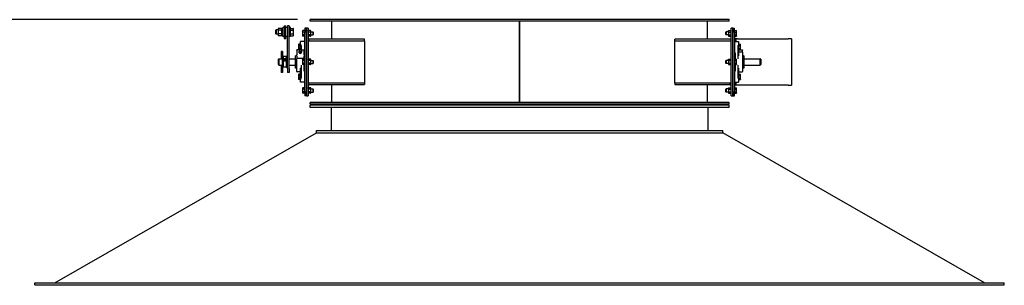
# Model space of a CAD drawing. Header units: inches. Extents: x 18 to 846, y -67 to 561.
# Tile 295 of 656: x 81 to 198, y 347 to 379. Entities that reach past the tile are written whole.
import ezdxf

# ---------------------------------------------------------------- set-up
doc = ezdxf.new("R2010")
doc.units = ezdxf.units.IN
doc.header["$LTSCALE"] = 24
doc.header["$MEASUREMENT"] = 0
doc.layers.add('Dimension (ANSI)', color=7, linetype='Continuous', lineweight=25)
doc.layers.add('Visible (ANSI)', color=7, linetype='Continuous', lineweight=30)
doc.styles.add('Note Text (ANSI)', font='tahoma.ttf')
doc.dimstyles.new('SB Fraction-16 (ANSI)', dxfattribs={"dimscale": 24, "dimtxt": 0.125, "dimasz": 0.098425, "dimexe": 0.125, "dimexo": 0.0625, "dimgap": 0.031496, "dimtad": 0, "dimtih": 1, "dimtoh": 1, "dimdec": 4, "dimrnd": 1e-08, "dimzin": 0, "dimdsep": 46, "dimlunit": 5, "dimtxsty": 'Note Text (ANSI)', "dimcen": 0.09, "dimdle": 0.393701, "dimclrd": 256, "dimclre": 256, "dimclrt": 256, "dimadec": 0, "dimazin": 3, "dimtfac": 0.96, "dimtofl": 0, "dimtmove": 0, "dimatfit": 3, "dimfxl": 1, "dimfrac": 2, "dimtolj": 1, "dimtzin": 12, "dimlwd": -1, "dimlwe": -1, "dimarcsym": 0})

# ---------------------------------------------------------------- blocks, each defined once
blk = doc.blocks.new('*D15')
at = {"layer": 'Defpoints', "color": 0, "transparency": 16777216}
for p in [(115.82, 378.67), (40.59, 88.96), (79.69, 88.96)]:
    blk.add_point(p, dxfattribs=at)
at = {"layer": 'Dimension (ANSI)', "transparency": 16777216}
for p, q in [((114.32, 378.67), (37.59, 378.67)), ((40.59, 376.31), (40.59, 240.46)), ((40.59, 91.32), (40.59, 235.16)), ((78.19, 88.96), (37.59, 88.96))]:
    blk.add_line(p, q, dxfattribs=at)
for points in [[(40.19, 376.31), (40.98, 376.31), (40.59, 378.67)], [(40.19, 91.32), (40.98, 91.32), (40.59, 88.96)]]:
    blk.add_solid(points, dxfattribs=at)
at = {"layer": 'Dimension (ANSI)', "transparency": 16777216, "insert": (31.45, 239.71), "char_height": 3, "attachment_point": 1, "style": 'Note Text (ANSI)'}
blk.add_mtext('\\A1;289 11/16', dxfattribs=at)

msp = doc.modelspace()

# ---------------------------------------------------------------- linework, layer by layer
at = {"layer": 'Visible (ANSI)'}
for p, q in [((165.31912, 378.66786), (115.81912, 378.66786)), ((115.81912, 378.48036), (115.81912, 378.66786)), ((165.31912, 378.48036), (115.81912, 378.48036)), ((118.38162, 376.35536), (118.38162, 378.48036)), ((140.56862, 368.85536), (140.56862, 378.48036)), ((140.56962, 378.48036), (140.56962, 368.85536)), ((162.75662, 376.35536), (162.75662, 378.48036)), ((165.31912, 378.48036), (165.31912, 378.66786)), ((111.74612, 377.40621), (111.79189, 377.4534)), ((111.74612, 377.00059), (111.74612, 377.40621)), ((111.74612, 377.00059), (111.79189, 376.9534)), ((111.79189, 377.4534), (111.79189, 376.9534)), ((112.02712, 377.4534), (111.79189, 377.4534)), ((112.02712, 377.5784), (112.06021, 377.63571)), ((112.02712, 377.5784), (112.02712, 377.52869)), ((112.02712, 377.52869), (112.02712, 377.20446)), ((112.02712, 377.20446), (112.02712, 376.87917)), ((112.43163, 377.63641), (112.06062, 377.63641)), ((112.43163, 377.42097), (112.06062, 377.42097)), ((112.43163, 376.98796), (112.06062, 376.98796)), ((112.46512, 377.5784), (112.43204, 377.63571)), ((112.46512, 376.7689), (112.46512, 377.6379)), ((112.59012, 377.6379), (112.46512, 377.6379)), ((112.59012, 376.6719), (112.59012, 377.7349)), ((112.76712, 377.7349), (112.59012, 377.7349)), ((112.76712, 377.9534), (112.76712, 376.4534)), ((112.76712, 377.9534), (112.95462, 377.9534)), ((112.95462, 376.4534), (112.95462, 377.9534)), ((113.13162, 377.7349), (112.95462, 377.7349)), ((113.13162, 377.9534), (113.13162, 376.72876)), ((113.31912, 377.9534), (113.13162, 377.9534)), ((113.31912, 377.9534), (113.31912, 376.72876)), ((113.49612, 377.7349), (113.31912, 377.7349)), ((113.49612, 376.6719), (113.49612, 377.7349)), ((113.49612, 377.63641), (113.82663, 377.63641)), ((113.49612, 377.42097), (113.82663, 377.42097)), ((113.49612, 376.98796), (113.82663, 376.98796)), ((113.86012, 377.5784), (113.82704, 377.63571)), ((113.86012, 377.52869), (113.86012, 377.5784)), ((113.86012, 377.20446), (113.86012, 377.52869)), ((113.86012, 376.87917), (113.86012, 377.20446)), ((114.92612, 377.32386), (114.95122, 377.36734)), ((114.92612, 377.32386), (114.92612, 377.28622)), ((114.92612, 377.28622), (114.92612, 377.04286)), ((114.92612, 377.04286), (114.92612, 376.79951)), ((115.19412, 377.36734), (114.95122, 377.36734)), ((115.19412, 377.2051), (114.95122, 377.2051)), ((115.38162, 377.66786), (115.19412, 377.66786)), ((115.19412, 377.66786), (115.19412, 377.16786)), ((115.19412, 370.16786), (115.19412, 377.16786)), ((115.38162, 377.66786), (115.38162, 377.16786)), ((115.38162, 377.16786), (115.38162, 377.66786)), ((115.56912, 377.66786), (115.38162, 377.66786)), ((115.38162, 370.16786), (115.38162, 377.16786)), ((115.38162, 377.16786), (115.38162, 370.16786)), ((115.56912, 377.66786), (115.56912, 377.16786)), ((115.56912, 377.32436), (115.59426, 377.36791)), ((115.56912, 377.16786), (115.56912, 370.16786)), ((115.87298, 377.36791), (115.59426, 377.36791)), ((115.87298, 377.20539), (115.59426, 377.20539)), ((115.89812, 377.32436), (115.87298, 377.36791)), ((115.89812, 377.28665), (115.89812, 377.32436)), ((115.89812, 377.04286), (115.89812, 377.28665)), ((115.89812, 377.23036), (116.15696, 377.23036)), ((115.89812, 376.79908), (115.89812, 377.04286)), ((116.15696, 376.85536), (116.15696, 377.23036)), ((116.19413, 377.19202), (116.15696, 377.23036)), ((116.19413, 377.19202), (116.19413, 376.89371)), ((164.94412, 377.19202), (164.98129, 377.23036)), ((164.94412, 376.89371), (164.94412, 377.19202)), ((164.98129, 377.23036), (164.98129, 376.85536)), ((165.24012, 377.23036), (164.98129, 377.23036)), ((165.24012, 377.32436), (165.26526, 377.36791)), ((165.24012, 377.32436), (165.24012, 377.28665)), ((165.24012, 377.28665), (165.24012, 377.04286)), ((165.24012, 377.04286), (165.24012, 376.79908)), ((165.26526, 377.36791), (165.54398, 377.36791)), ((165.26526, 377.20539), (165.54398, 377.20539)), ((165.56912, 377.32436), (165.54398, 377.36791)), ((165.56912, 377.16786), (165.56912, 377.66786)), ((165.75662, 377.66786), (165.56912, 377.66786)), ((165.56912, 370.16786), (165.56912, 377.16786)), ((165.75662, 377.16786), (165.75662, 377.66786)), ((165.75662, 377.66786), (165.94412, 377.66786)), ((165.75662, 377.66786), (165.75662, 377.16786)), ((165.75662, 377.16786), (165.75662, 370.16786)), ((165.75662, 370.16786), (165.75662, 377.16786)), ((165.94412, 377.16786), (165.94412, 377.66786)), ((165.94412, 377.36734), (166.18702, 377.36734)), ((165.94412, 377.2051), (166.18702, 377.2051)), ((165.94412, 377.16786), (165.94412, 370.16786)), ((166.21212, 377.32386), (166.18702, 377.36734)), ((166.21213, 377.32386), (166.19717, 377.34976)), ((166.21212, 377.28622), (166.21212, 377.32386)), ((166.21212, 377.04286), (166.21212, 377.28622)), ((166.21212, 376.79951), (166.21212, 377.04286)), ((166.21213, 377.26935), (166.21213, 377.32386)), ((166.21213, 377.01207), (166.21213, 377.26935)), ((166.21213, 376.78558), (166.21213, 377.01207)), ((112.02712, 376.9534), (111.79189, 376.9534)), ((112.02712, 376.87917), (112.02712, 376.8284)), ((112.02712, 376.8284), (112.06021, 376.77109)), ((112.43163, 376.77039), (112.06062, 376.77039)), ((112.46512, 376.8284), (112.43204, 376.77109)), ((112.59012, 376.7689), (112.46512, 376.7689)), ((112.76712, 376.6719), (112.59012, 376.6719)), ((112.76712, 376.4534), (112.95462, 376.4534)), ((113.13162, 376.6719), (112.95462, 376.6719)), ((113.13162, 372.8768), (113.13162, 376.72876)), ((113.31912, 372.8768), (113.31912, 376.72876)), ((113.49612, 376.6719), (113.31912, 376.6719)), ((113.49612, 376.77039), (113.82663, 376.77039)), ((113.86012, 376.8284), (113.82704, 376.77109)), ((113.86012, 376.8284), (113.86012, 376.87917)), ((114.69412, 375.63191), (114.69412, 376.07411)), ((115.19412, 376.07411), (114.69412, 376.07411)), ((114.92612, 376.79951), (114.92612, 376.76186)), ((114.92612, 376.76186), (114.95122, 376.71839)), ((115.19412, 376.88063), (114.95122, 376.88063)), ((115.19412, 376.71839), (114.95122, 376.71839)), ((115.56912, 376.76136), (115.59426, 376.71782)), ((115.75662, 376.16786), (115.56912, 376.16786)), ((115.87298, 376.88034), (115.59426, 376.88034)), ((115.87298, 376.71782), (115.59426, 376.71782)), ((122.23786, 376.35536), (115.75662, 376.35536)), ((115.75662, 376.16786), (122.23786, 376.16786)), ((115.89812, 376.76136), (115.87298, 376.71782)), ((115.89812, 376.85536), (116.15696, 376.85536)), ((115.89812, 376.76136), (115.89812, 376.79908)), ((116.19413, 376.89371), (116.15696, 376.85536)), ((122.23786, 376.16786), (122.23786, 376.35536)), ((122.23786, 376.16786), (122.23786, 371.16786)), ((165.38162, 376.35536), (158.90038, 376.35536)), ((158.90038, 376.16786), (158.90038, 376.35536)), ((158.90038, 376.16786), (165.38162, 376.16786)), ((158.90038, 371.16786), (158.90038, 376.16786)), ((164.94412, 376.89371), (164.98129, 376.85536)), ((165.24012, 376.85536), (164.98129, 376.85536)), ((165.24012, 376.79908), (165.24012, 376.76136)), ((165.24012, 376.76136), (165.26526, 376.71782)), ((165.26526, 376.88034), (165.54398, 376.88034)), ((165.26526, 376.71782), (165.54398, 376.71782)), ((165.38162, 376.16786), (165.56912, 376.16786)), ((165.56912, 376.76136), (165.54398, 376.71782)), ((165.94412, 376.88063), (166.18702, 376.88063)), ((165.94412, 376.71839), (166.18702, 376.71839)), ((166.13162, 376.41786), (165.94412, 376.41786)), ((165.94412, 376.07411), (166.44412, 376.07411)), ((166.13162, 376.41786), (166.13162, 376.07411)), ((166.31912, 376.41786), (166.13162, 376.41786)), ((166.21212, 376.76186), (166.18702, 376.71839)), ((166.21213, 376.76186), (166.19717, 376.73597)), ((166.21212, 376.76186), (166.21212, 376.79951)), ((166.21213, 376.76186), (166.21213, 376.78558)), ((166.31912, 376.41786), (172.31912, 376.41786)), ((166.44412, 376.07411), (166.44412, 375.63191)), ((172.69412, 376.41786), (172.31912, 376.41786)), ((172.69412, 376.41786), (172.69412, 370.91786)), ((112.38162, 374.91786), (112.38162, 374.04286)), ((112.56912, 374.91786), (112.38162, 374.91786)), ((112.56912, 374.91786), (112.56912, 374.27779)), ((114.22537, 375.07256), (114.22537, 375.10185)), ((114.59129, 375.10185), (114.22537, 375.10185)), ((114.22537, 375.07256), (114.22537, 374.50687)), ((114.45974, 375.71474), (114.48486, 375.75825)), ((114.45974, 375.71474), (114.45974, 375.67706)), ((114.45974, 375.67706), (114.45974, 375.43349)), ((114.45974, 375.43349), (114.45974, 375.18992)), ((114.45974, 375.18992), (114.45974, 375.15224)), ((114.45974, 375.15224), (114.48486, 375.10873)), ((114.66912, 375.75825), (114.48486, 375.75825)), ((114.66912, 375.59587), (114.48486, 375.59587)), ((114.66912, 375.27111), (114.48486, 375.27111)), ((114.60105, 375.10873), (114.48486, 375.10873)), ((114.52195, 374.74216), (114.52195, 374.80828)), ((114.58337, 375.09436), (114.55398, 375.06206)), ((114.65975, 374.68591), (114.65975, 374.75202)), ((114.66912, 375.75825), (114.66912, 375.59587)), ((114.66912, 375.68661), (114.69412, 375.68661)), ((114.66912, 375.59587), (114.66912, 375.27111)), ((114.66912, 375.27111), (114.66912, 375.12381)), ((114.66912, 375.18036), (114.69412, 375.18036)), ((114.69412, 375.63191), (114.69412, 375.59782)), ((114.69412, 375.11931), (114.69412, 375.59782)), ((114.69412, 375.59782), (114.74412, 375.59782)), ((114.74412, 375.10185), (114.72821, 375.10185)), ((114.73613, 375.09436), (114.76551, 375.06206)), ((114.74412, 375.59782), (114.74412, 375.10089)), ((114.74412, 375.10089), (115.19412, 375.10089)), ((114.79754, 374.74216), (114.79754, 374.80828)), ((115.09412, 375.10073), (115.09412, 375.07256)), ((115.09412, 375.10073), (115.19412, 375.10073)), ((115.09412, 374.50687), (115.09412, 375.07256)), ((165.94412, 374.75364), (166.04412, 374.75364)), ((166.04412, 374.75364), (166.04412, 374.03567)), ((166.39412, 374.03567), (166.39412, 375.59782)), ((166.39412, 375.59782), (166.44412, 375.59782)), ((166.46913, 375.68661), (166.44412, 375.68661)), ((166.44412, 375.59782), (166.44412, 375.63191)), ((166.44412, 375.59782), (166.44412, 374.38765)), ((166.46913, 375.18036), (166.44412, 375.18036)), ((166.44412, 375.10185), (166.91287, 375.10185)), ((166.44412, 374.85536), (166.86287, 374.85536)), ((166.46913, 375.59587), (166.46913, 375.75825)), ((166.46913, 375.75825), (166.65338, 375.75825)), ((166.46913, 375.27111), (166.46913, 375.59587)), ((166.46913, 375.59587), (166.65338, 375.59587)), ((166.46913, 375.27111), (166.65338, 375.27111)), ((166.46913, 375.10873), (166.46913, 375.27111)), ((166.46913, 375.10873), (166.65338, 375.10873)), ((166.6785, 375.71474), (166.65338, 375.75825)), ((166.6785, 375.15224), (166.65338, 375.10873)), ((166.6785, 375.67706), (166.6785, 375.71474)), ((166.6785, 375.43349), (166.6785, 375.67706)), ((166.6785, 375.18992), (166.6785, 375.43349)), ((166.6785, 375.15224), (166.6785, 375.18992)), ((166.91287, 375.10185), (166.91287, 375.07256)), ((166.91287, 374.80536), (166.91287, 375.07256)), ((166.91287, 374.80536), (166.91287, 372.53036)), ((112.06912, 373.98036), (112.13162, 374.04286)), ((112.06912, 373.35536), (112.06912, 373.98036)), ((112.13162, 374.04286), (112.13162, 373.29286)), ((112.13162, 374.04286), (112.56912, 374.04286)), ((112.56912, 374.27779), (112.62537, 374.29286)), ((112.56912, 373.05794), (112.56912, 374.27779)), ((112.62537, 374.29286), (112.62537, 373.04286)), ((113.00983, 374.29286), (112.62537, 374.29286)), ((112.79625, 373.95169), (112.85037, 373.98022)), ((112.79625, 373.89465), (112.79625, 373.95169)), ((112.85037, 373.9483), (112.79625, 373.91978)), ((112.85037, 373.86612), (112.79625, 373.89465)), ((112.85037, 373.98022), (112.85037, 373.9483)), ((112.85037, 373.98022), (112.9045, 373.95169)), ((112.9045, 373.91978), (112.85037, 373.9483)), ((112.9045, 373.89465), (112.85037, 373.86612)), ((112.9045, 373.95169), (112.9045, 373.89465)), ((113.00983, 374.29286), (113.13162, 374.38973)), ((113.00983, 373.92317), (113.00983, 374.29286)), ((113.00983, 373.04286), (113.00983, 373.92317)), ((113.31912, 374.04286), (114.06912, 374.04286)), ((114.06912, 372.93361), (114.06912, 374.40211)), ((114.22537, 374.36545), (114.22537, 374.50687)), ((114.22537, 374.36545), (114.22537, 374.03677)), ((114.22537, 372.53036), (114.22537, 374.03677)), ((114.74412, 374.07594), (114.27537, 374.07594)), ((115.09412, 374.07655), (114.74412, 374.07655)), ((114.74412, 374.07655), (114.74412, 374.03567)), ((114.92612, 373.94886), (114.95122, 373.99234)), ((114.92612, 373.94886), (114.92612, 373.91122)), ((114.92612, 373.91122), (114.92612, 373.66786)), ((114.92612, 373.66786), (114.92612, 373.42451)), ((115.19412, 373.99234), (114.95122, 373.99234)), ((115.19412, 373.8301), (114.95122, 373.8301)), ((115.19412, 373.50563), (114.95122, 373.50563)), ((115.19412, 374.60523), (115.09412, 374.60523)), ((115.09412, 374.50687), (115.09412, 374.36545)), ((115.09412, 374.07655), (115.09412, 374.36545)), ((115.09412, 374.03567), (115.09412, 374.07655)), ((115.09412, 374.04286), (115.19412, 374.04286)), ((115.09412, 374.03567), (115.09412, 373.99234)), ((115.56912, 373.94936), (115.59426, 373.99291)), ((115.87298, 373.99291), (115.59426, 373.99291)), ((115.87298, 373.83039), (115.59426, 373.83039)), ((115.87298, 373.50534), (115.59426, 373.50534)), ((115.89812, 373.94936), (115.87298, 373.99291)), ((115.89812, 373.91165), (115.89812, 373.94936)), ((115.89812, 373.66786), (115.89812, 373.91165)), ((115.89812, 373.85536), (116.15696, 373.85536)), ((115.89812, 373.42408), (115.89812, 373.66786)), ((115.89812, 373.48036), (116.15696, 373.48036)), ((116.15696, 373.48036), (116.15696, 373.85536)), ((116.19413, 373.81702), (116.15696, 373.85536)), ((116.19413, 373.51871), (116.15696, 373.48036)), ((116.19413, 373.81702), (116.19413, 373.51871)), ((140.56862, 374.04286), (140.56962, 374.04286)), ((164.94412, 373.81702), (164.98129, 373.85536)), ((164.94412, 373.51871), (164.94412, 373.81702)), ((164.94412, 373.51871), (164.98129, 373.48036)), ((164.98129, 373.85536), (164.98129, 373.48036)), ((165.24012, 373.85536), (164.98129, 373.85536)), ((165.24012, 373.48036), (164.98129, 373.48036)), ((165.24012, 373.94936), (165.26526, 373.99291)), ((165.24012, 373.94936), (165.24012, 373.91165)), ((165.24012, 373.91165), (165.24012, 373.66786)), ((165.24012, 373.66786), (165.24012, 373.42408)), ((165.26526, 373.99291), (165.54398, 373.99291)), ((165.26526, 373.83039), (165.54398, 373.83039)), ((165.26526, 373.50534), (165.54398, 373.50534)), ((165.56912, 373.94936), (165.54398, 373.99291)), ((165.94412, 374.60523), (166.04412, 374.60523)), ((165.94412, 374.04286), (166.04412, 374.04286)), ((165.94412, 373.99234), (166.18702, 373.99234)), ((165.94412, 373.8301), (166.18702, 373.8301)), ((165.94412, 373.50563), (166.18702, 373.50563)), ((166.04412, 373.99234), (166.04412, 374.03567)), ((166.21212, 373.94886), (166.18702, 373.99234)), ((166.21212, 373.91122), (166.21212, 373.94886)), ((166.21212, 373.66786), (166.21212, 373.91122)), ((166.21212, 373.42451), (166.21212, 373.66786)), ((166.39412, 374.38765), (166.44412, 374.38765)), ((167.06912, 374.40211), (167.06912, 372.93361)), ((167.06912, 374.04286), (169.00662, 374.04286)), ((169.00662, 373.29286), (169.00662, 374.04286)), ((169.06912, 373.98036), (169.00662, 374.04286)), ((169.06912, 373.98036), (169.06912, 373.35536)), ((112.06912, 373.35536), (112.13162, 373.29286)), ((112.13162, 373.29286), (112.56912, 373.29286)), ((112.38162, 373.29286), (112.38162, 372.41786)), ((112.56912, 372.41786), (112.38162, 372.41786)), ((112.56912, 373.05794), (112.56912, 372.41786)), ((112.56912, 373.05794), (112.62537, 373.04286)), ((113.00983, 373.04286), (112.62537, 373.04286)), ((113.00983, 373.04286), (113.13162, 372.94599)), ((113.13162, 372.8768), (113.13162, 372.41786)), ((113.31912, 372.41786), (113.13162, 372.41786)), ((113.31912, 373.29286), (114.06912, 373.29286)), ((113.31912, 372.8768), (113.31912, 372.41786)), ((114.69412, 372.48036), (114.27537, 372.48036)), ((114.74412, 372.94808), (114.69412, 372.94808)), ((114.69412, 371.73791), (114.69412, 372.94808)), ((114.74412, 373.30005), (114.74412, 371.73791)), ((114.92612, 373.42451), (114.92612, 373.38686)), ((114.92612, 373.38686), (114.95122, 373.34339)), ((115.19412, 373.34339), (114.95122, 373.34339)), ((115.09412, 373.34339), (115.09412, 373.30005)), ((115.09412, 372.58209), (115.09412, 373.30005)), ((115.09412, 373.29286), (115.19412, 373.29286)), ((115.19412, 372.7305), (115.09412, 372.7305)), ((115.19412, 372.58209), (115.09412, 372.58209)), ((115.56912, 373.38636), (115.59426, 373.34282)), ((115.87298, 373.34282), (115.59426, 373.34282)), ((115.89812, 373.38636), (115.87298, 373.34282)), ((115.89812, 373.38636), (115.89812, 373.42408)), ((140.56862, 373.29286), (140.56962, 373.29286)), ((165.24012, 373.42408), (165.24012, 373.38636)), ((165.24012, 373.38636), (165.26526, 373.34282)), ((165.26526, 373.34282), (165.54398, 373.34282)), ((165.56912, 373.38636), (165.54398, 373.34282)), ((165.94412, 373.34339), (166.18702, 373.34339)), ((165.94412, 373.29286), (166.04412, 373.29286)), ((165.94412, 372.7305), (166.04412, 372.7305)), ((166.04412, 372.58209), (165.94412, 372.58209)), ((166.04412, 373.30005), (166.04412, 373.34339)), ((166.04412, 373.30005), (166.04412, 372.58209)), ((166.21212, 373.38686), (166.18702, 373.34339)), ((166.21212, 373.38686), (166.21212, 373.42451)), ((166.39412, 371.73791), (166.39412, 373.30005)), ((166.44412, 372.94808), (166.39412, 372.94808)), ((166.44412, 372.94808), (166.44412, 371.73791)), ((166.44412, 372.48036), (166.86287, 372.48036)), ((167.06912, 373.29286), (169.00662, 373.29286)), ((169.06912, 373.35536), (169.00662, 373.29286)), ((114.45974, 372.18349), (114.48486, 372.227)), ((114.45974, 372.18349), (114.45974, 372.14581)), ((114.45974, 372.14581), (114.45974, 371.90224)), ((114.45974, 371.90224), (114.45974, 371.65867)), ((114.45974, 371.65867), (114.45974, 371.62099)), ((114.45974, 371.62099), (114.48486, 371.57748)), ((114.66912, 372.227), (114.48486, 372.227)), ((114.66912, 372.06462), (114.48486, 372.06462)), ((114.66912, 371.73986), (114.48486, 371.73986)), ((114.66912, 371.57748), (114.48486, 371.57748)), ((114.66912, 372.227), (114.66912, 372.06462)), ((114.66912, 372.15536), (114.69412, 372.15536)), ((114.66912, 372.06462), (114.66912, 371.73986)), ((114.66912, 371.73986), (114.66912, 371.57748)), ((114.66912, 371.64911), (114.69412, 371.64911)), ((114.74412, 371.73791), (114.69412, 371.73791)), ((114.69412, 371.73791), (114.69412, 371.70382)), ((114.69412, 371.26161), (114.69412, 371.70382)), ((115.19412, 371.26161), (114.69412, 371.26161)), ((115.75662, 371.16786), (115.56912, 371.16786)), ((122.23786, 371.16786), (115.75662, 371.16786)), ((122.23786, 371.16786), (122.23786, 370.98036)), ((165.38162, 371.16786), (158.90038, 371.16786)), ((158.90038, 371.16786), (158.90038, 370.98036)), ((165.38162, 371.16786), (165.56912, 371.16786)), ((165.94412, 371.26161), (166.44412, 371.26161)), ((166.13162, 371.26161), (166.13162, 370.91786)), ((166.44412, 371.73791), (166.39412, 371.73791)), ((166.46913, 372.15536), (166.44412, 372.15536)), ((166.44412, 371.70382), (166.44412, 371.73791)), ((166.44412, 371.70382), (166.44412, 371.26161)), ((166.46913, 371.64911), (166.44412, 371.64911)), ((166.46913, 372.06462), (166.46913, 372.227)), ((166.46913, 372.227), (166.65338, 372.227)), ((166.46913, 371.73986), (166.46913, 372.06462)), ((166.46913, 372.06462), (166.65338, 372.06462)), ((166.46913, 371.73986), (166.65338, 371.73986)), ((166.46913, 371.57748), (166.46913, 371.73986)), ((166.46913, 371.57748), (166.65338, 371.57748)), ((166.6785, 372.18349), (166.65338, 372.227)), ((166.6785, 371.62099), (166.65338, 371.57748)), ((166.6785, 372.14581), (166.6785, 372.18349)), ((166.6785, 371.90224), (166.6785, 372.14581)), ((166.6785, 371.65867), (166.6785, 371.90224)), ((166.6785, 371.62099), (166.6785, 371.65867)), ((114.92612, 370.57386), (114.95122, 370.61734)), ((114.92612, 370.57386), (114.9349, 370.58907)), ((114.92612, 370.57386), (114.92612, 370.53622)), ((114.92612, 370.57386), (114.92612, 370.50313)), ((114.92612, 370.53622), (114.92612, 370.29286)), ((114.92612, 370.50313), (114.92612, 370.23656)), ((114.92612, 370.29286), (114.92612, 370.04951)), ((114.92612, 370.23656), (114.92612, 370.02629)), ((114.92612, 370.04951), (114.92612, 370.01186)), ((114.92612, 370.02629), (114.92612, 370.01186)), ((114.92612, 370.01186), (114.95122, 369.96839)), ((114.92612, 370.01186), (114.9349, 369.99665)), ((115.19412, 370.61734), (114.95122, 370.61734)), ((115.19412, 370.4551), (114.95122, 370.4551)), ((115.19412, 370.13063), (114.95122, 370.13063)), ((115.19412, 370.16786), (115.19412, 369.66786)), ((115.38162, 370.16786), (115.38162, 369.66786)), ((115.38162, 369.66786), (115.38162, 370.16786)), ((115.56912, 370.57436), (115.59426, 370.61791)), ((115.56912, 370.16786), (115.56912, 369.66786)), ((115.56912, 370.01136), (115.59426, 369.96782)), ((115.87298, 370.61791), (115.59426, 370.61791)), ((115.87298, 370.45539), (115.59426, 370.45539)), ((115.87298, 370.13034), (115.59426, 370.13034)), ((115.75662, 370.98036), (122.23786, 370.98036)), ((115.89812, 370.57436), (115.87298, 370.61791)), ((115.89812, 370.01136), (115.87298, 369.96782)), ((115.89812, 370.53665), (115.89812, 370.57436)), ((115.89812, 370.29286), (115.89812, 370.53665)), ((115.89812, 370.48036), (116.15696, 370.48036)), ((115.89812, 370.04908), (115.89812, 370.29286)), ((115.89812, 370.10536), (116.15696, 370.10536)), ((115.89812, 370.01136), (115.89812, 370.04908)), ((116.15696, 370.10536), (116.15696, 370.48036)), ((116.19413, 370.44202), (116.15696, 370.48036)), ((116.19413, 370.14371), (116.15696, 370.10536)), ((116.19413, 370.44202), (116.19413, 370.14371)), ((118.38162, 368.85536), (118.38162, 370.98036)), ((158.90038, 370.98036), (165.38162, 370.98036)), ((162.75662, 368.85536), (162.75662, 370.98036)), ((164.94412, 370.44202), (164.98129, 370.48036)), ((164.94412, 370.14371), (164.94412, 370.44202)), ((164.94412, 370.14371), (164.98129, 370.10536)), ((164.98129, 370.48036), (164.98129, 370.10536)), ((165.24012, 370.48036), (164.98129, 370.48036)), ((165.24012, 370.10536), (164.98129, 370.10536)), ((165.24012, 370.57436), (165.26526, 370.61791)), ((165.24012, 370.57436), (165.24012, 370.53665)), ((165.24012, 370.53665), (165.24012, 370.29286)), ((165.24012, 370.29286), (165.24012, 370.04908)), ((165.24012, 370.04908), (165.24012, 370.01136)), ((165.24012, 370.01136), (165.26526, 369.96782)), ((165.26526, 370.61791), (165.54398, 370.61791)), ((165.26526, 370.45539), (165.54398, 370.45539)), ((165.26526, 370.13034), (165.54398, 370.13034)), ((165.56912, 370.57436), (165.54398, 370.61791)), ((165.56912, 370.01136), (165.54398, 369.96782)), ((165.56912, 369.66786), (165.56912, 370.16786)), ((165.75662, 369.66786), (165.75662, 370.16786)), ((165.75662, 370.16786), (165.75662, 369.66786)), ((166.13162, 370.91786), (165.94412, 370.91786)), ((165.94412, 370.61734), (166.18702, 370.61734)), ((165.94412, 370.4551), (166.18702, 370.4551)), ((165.94412, 369.66786), (165.94412, 370.16786)), ((165.94412, 370.13063), (166.18702, 370.13063)), ((166.31912, 370.91786), (166.13162, 370.91786)), ((166.21212, 370.57386), (166.18702, 370.61734)), ((166.21212, 370.01186), (166.18702, 369.96839)), ((166.21212, 370.53622), (166.21212, 370.57386)), ((166.21212, 370.29286), (166.21212, 370.53622)), ((166.21212, 370.04951), (166.21212, 370.29286)), ((166.21212, 370.01186), (166.21212, 370.04951)), ((172.31912, 370.91786), (166.31912, 370.91786)), ((172.31912, 370.91786), (172.69412, 370.91786)), ((115.19412, 369.96839), (114.95122, 369.96839)), ((115.38162, 369.66786), (115.19412, 369.66786)), ((115.38162, 369.66786), (115.56912, 369.66786)), ((115.87298, 369.96782), (115.59426, 369.96782)), ((165.31912, 368.85536), (115.81912, 368.85536)), ((115.81912, 368.66786), (115.81912, 368.85536)), ((165.26526, 369.96782), (165.54398, 369.96782)), ((165.31912, 368.66786), (165.31912, 368.85536)), ((165.56912, 369.66786), (165.75662, 369.66786)), ((165.75662, 369.66786), (165.94412, 369.66786)), ((165.94412, 369.96839), (166.18702, 369.96839)), ((165.31912, 368.66786), (115.81912, 368.66786)), ((165.31912, 368.54286), (115.81912, 368.54286)), ((115.81912, 368.29286), (115.81912, 368.54286)), ((165.31912, 368.29286), (115.81912, 368.29286)), ((118.31912, 368.29286), (118.31912, 365.54286)), ((162.81912, 368.29286), (162.81912, 365.54286)), ((165.31912, 368.29286), (165.31912, 368.54286)), ((116.56912, 365.54286), (164.56912, 365.54286)), ((116.56912, 365.29286), (116.56912, 365.54286)), ((164.56912, 365.29286), (164.56912, 365.54286)), ((85.62989, 347.54286), (116.56912, 365.29286)), ((116.56912, 365.29286), (164.56912, 365.29286)), ((195.50836, 347.54286), (164.56912, 365.29286)), ((83.29412, 347.54286), (197.84412, 347.54286)), ((83.29412, 347.29286), (83.29412, 347.54286)), ((83.29412, 347.29286), (197.84412, 347.29286)), ((197.84412, 347.29286), (197.84412, 347.54286))]:
    msp.add_line(p, q, dxfattribs=at)
for centre, radius, start, end in [((115.75662, 376.54286), 0.1875, 180, 270), ((115.75662, 376.54286), 0.375, 240, 270), ((165.38162, 376.54286), 0.1875, 270, 0), ((165.38162, 376.54286), 0.375, 270, 300), ((114.65975, 374.99725), 0.12795, 164.8655136, 234.9564643), ((114.65975, 374.99725), 0.12795, 305.0435357, 15.1344864), ((166.86287, 374.80536), 0.05, 0, 90), ((114.06912, 374.58961), 0.1875, 270, 326.4426902), ((167.06912, 374.58961), 0.1875, 213.5573098, 270), ((114.06912, 372.74611), 0.1875, 33.5573098, 90), ((114.27537, 372.53036), 0.05, 180, 270), ((166.86287, 372.53036), 0.05, 270, 0), ((167.06912, 372.74611), 0.1875, 90, 146.4426902), ((115.75662, 370.79286), 0.375, 90, 120), ((165.38162, 370.79286), 0.375, 60, 90), ((115.75662, 370.79286), 0.1875, 90, 180), ((165.38162, 370.79286), 0.1875, 0, 90)]:
    msp.add_arc(centre, radius, start, end, dxfattribs=at)
for centre, major_axis, ratio, start_param, end_param in [((114.65975, 374.78972), (-0.15625, 0), 0.707106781, 5.792244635, 9.915718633), ((114.65975, 375.01395), (0.12575, 0), 0.707106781, 2.569982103, 6.854795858), ((114.65975, 374.87323), (-0.1378, 0), 0.707106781, 5.646377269, 6.283185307), ((114.65975, 374.87323), (-0.1378, 0), 0.707106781, 0, 1.047197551), ((114.65975, 374.76762), (-0.125, 0), 0.707106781, 0.501266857, 2.640325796), ((114.65975, 374.94487), (-0.10433, 0), 0.707106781, 0.789492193, 2.352100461), ((114.65975, 374.87323), (-0.1378, 0), 0.707106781, 1.047197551, 2.094395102), ((114.65975, 374.87323), (0.1378, 0), 0.707106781, 5.235987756, 6.283185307), ((114.65975, 374.87323), (0.1378, 0), 0.707106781, 0, 0.636808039), ((112.85037, 373.9203), (-0.15625, 0), 0.912763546, 5.642125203, 6.273127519), ((112.85037, 373.9203), (0.15625, 0), 0.912763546, 0.641060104, 2.50053255), ((112.85037, 373.9203), (-0.15625, 0), 0.912763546, 0.641060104, 2.50053255), ((112.85037, 373.9203), (0.15625, 0), 0.912763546, 0.010057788, 0.641060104)]:
    msp.add_ellipse(centre, major_axis=major_axis, ratio=ratio, start_param=start_param, end_param=end_param, dxfattribs=at)
msp.add_ellipse((112.85037, 373.92317), major_axis=(0.1232, 0), ratio=0.912763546, dxfattribs=at)
for points, weights in [([(112.06062, 377.63641), (112.02712, 377.57868), (112.02712, 377.52869)], [1, 1.0379548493, 1]), ([(112.02712, 377.52869), (112.02712, 377.47869), (112.06062, 377.42097)], [1, 1.0379548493, 1]), ([(112.06062, 377.42097), (112.02712, 377.30494), (112.02712, 377.20446)], [1, 1.0379548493, 1]), ([(112.02712, 377.20446), (112.02712, 377.10398), (112.06062, 376.98796)], [1, 1.0379548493, 1]), ([(112.06062, 376.98796), (112.02712, 376.92966), (112.02712, 376.87917)], [1, 1.0379548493, 1]), ([(112.46512, 377.52869), (112.46512, 377.57868), (112.43163, 377.63641)], [1, 1.0379548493, 1]), ([(112.43163, 377.42097), (112.46512, 377.47869), (112.46512, 377.52869)], [1, 1.0379548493, 1]), ([(112.46512, 377.20446), (112.46512, 377.30494), (112.43163, 377.42097)], [1, 1.0379548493, 1]), ([(112.43163, 376.98796), (112.46512, 377.10398), (112.46512, 377.20446)], [1, 1.0379548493, 1]), ([(112.46512, 376.87917), (112.46512, 376.92966), (112.43163, 376.98796)], [1, 1.0379548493, 1]), ([(113.86012, 377.52869), (113.86012, 377.57868), (113.82663, 377.63641)], [1, 1.0379548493, 1]), ([(113.82663, 377.42097), (113.86012, 377.47869), (113.86012, 377.52869)], [1, 1.0379548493, 1]), ([(113.86012, 377.20446), (113.86012, 377.30494), (113.82663, 377.42097)], [1, 1.0379548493, 1]), ([(113.82663, 376.98796), (113.86012, 377.10398), (113.86012, 377.20446)], [1, 1.0379548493, 1]), ([(113.86012, 376.87917), (113.86012, 376.92966), (113.82663, 376.98796)], [1, 1.0379548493, 1]), ([(114.95122, 377.36734), (114.92612, 377.32386), (114.92612, 377.28622)], [1, 1.0379548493, 1]), ([(114.92612, 377.28622), (114.92612, 377.24857), (114.95122, 377.2051)], [1, 1.0379548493, 1]), ([(114.95122, 377.2051), (114.92612, 377.11816), (114.92612, 377.04286)], [1, 1.0379548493, 1]), ([(114.92612, 377.04286), (114.92612, 376.96757), (114.95122, 376.88063)], [1, 1.0379548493, 1]), ([(115.59426, 377.36791), (115.56912, 377.32436), (115.56912, 377.28665)], [1, 1.0379548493, 1]), ([(115.56912, 377.28665), (115.56912, 377.24894), (115.59426, 377.20539)], [1, 1.0379548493, 1]), ([(115.59426, 377.20539), (115.56912, 377.11829), (115.56912, 377.04286)], [1, 1.0379548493, 1]), ([(115.56912, 377.04286), (115.56912, 376.96744), (115.59426, 376.88034)], [1, 1.0379548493, 1]), ([(115.89812, 377.28665), (115.89812, 377.32436), (115.87298, 377.36791)], [1, 1.0379548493, 1]), ([(115.87298, 377.20539), (115.89812, 377.24894), (115.89812, 377.28665)], [1, 1.0379548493, 1]), ([(115.89812, 377.04286), (115.89812, 377.11829), (115.87298, 377.20539)], [1, 1.0379548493, 1]), ([(115.87298, 376.88034), (115.89812, 376.96744), (115.89812, 377.04286)], [1, 1.0379548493, 1]), ([(165.26526, 377.36791), (165.24012, 377.32436), (165.24012, 377.28665)], [1, 1.0379548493, 1]), ([(165.24012, 377.28665), (165.24012, 377.24894), (165.26526, 377.20539)], [1, 1.0379548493, 1]), ([(165.26526, 377.20539), (165.24012, 377.11829), (165.24012, 377.04286)], [1, 1.0379548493, 1]), ([(165.24012, 377.04286), (165.24012, 376.96744), (165.26526, 376.88034)], [1, 1.0379548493, 1]), ([(165.56912, 377.28665), (165.56912, 377.32436), (165.54398, 377.36791)], [1, 1.0379548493, 1]), ([(165.54398, 377.20539), (165.56912, 377.24894), (165.56912, 377.28665)], [1, 1.0379548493, 1]), ([(165.56912, 377.04286), (165.56912, 377.11829), (165.54398, 377.20539)], [1, 1.0379548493, 1]), ([(165.54398, 376.88034), (165.56912, 376.96744), (165.56912, 377.04286)], [1, 1.0379548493, 1]), ([(166.21212, 377.28622), (166.21212, 377.32386), (166.18702, 377.36734)], [1, 1.0379548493, 1]), ([(166.18702, 377.2051), (166.21212, 377.24857), (166.21212, 377.28622)], [1, 1.0379548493, 1]), ([(166.21212, 377.04286), (166.21212, 377.11816), (166.18702, 377.2051)], [1, 1.0379548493, 1]), ([(166.18702, 376.88063), (166.21212, 376.96757), (166.21212, 377.04286)], [1, 1.0379548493, 1]), ([(166.19665, 377.35066), (166.19691, 377.35021), (166.19717, 377.34976)], [1.01258486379, 1.01287690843, 1.013155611]), ([(166.21213, 377.26935), (166.21213, 377.26993), (166.21212, 377.27051)], [1, 1.00047559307, 1.00093926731]), ([(166.21212, 377.26819), (166.21213, 377.26877), (166.21213, 377.26935)], [1.00093926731, 1.00047559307, 1]), ([(166.21213, 377.01207), (166.21213, 377.01304), (166.21212, 377.01401)], [1, 1.00047559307, 1.00093926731]), ([(166.21212, 377.01012), (166.21213, 377.01109), (166.21213, 377.01207)], [1.00093926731, 1.00047559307, 1]), ([(112.02712, 376.87917), (112.02712, 376.82868), (112.06062, 376.77039)], [1, 1.0379548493, 1]), ([(112.06062, 376.77039), (112.06041, 376.77074), (112.06021, 376.77109)], [1, 1.00022313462, 1.00044364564]), ([(112.43163, 376.77039), (112.46512, 376.82868), (112.46512, 376.87917)], [1, 1.0379548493, 1]), ([(112.43204, 376.77109), (112.43183, 376.77074), (112.43163, 376.77039)], [1.00044364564, 1.00022313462, 1]), ([(113.82663, 376.77039), (113.86012, 376.82868), (113.86012, 376.87917)], [1, 1.0379548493, 1]), ([(113.82704, 376.77109), (113.82683, 376.77074), (113.82663, 376.77039)], [1.00044364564, 1.00022313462, 1]), ([(114.95122, 376.88063), (114.92612, 376.83716), (114.92612, 376.79951)], [1, 1.0379548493, 1]), ([(114.92612, 376.79951), (114.92612, 376.76186), (114.95122, 376.71839)], [1, 1.0379548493, 1]), ([(115.59426, 376.88034), (115.56912, 376.83679), (115.56912, 376.79908)], [1, 1.0379548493, 1]), ([(115.56912, 376.79908), (115.56912, 376.76136), (115.59426, 376.71782)], [1, 1.0379548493, 1]), ([(115.89812, 376.79908), (115.89812, 376.83679), (115.87298, 376.88034)], [1, 1.0379548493, 1]), ([(115.87298, 376.71782), (115.89812, 376.76136), (115.89812, 376.79908)], [1, 1.0379548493, 1]), ([(165.26526, 376.88034), (165.24012, 376.83679), (165.24012, 376.79908)], [1, 1.0379548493, 1]), ([(165.24012, 376.79908), (165.24012, 376.76136), (165.26526, 376.71782)], [1, 1.0379548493, 1]), ([(165.56912, 376.79908), (165.56912, 376.83679), (165.54398, 376.88034)], [1, 1.0379548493, 1]), ([(165.54398, 376.71782), (165.56912, 376.76136), (165.56912, 376.79908)], [1, 1.0379548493, 1]), ([(166.21212, 376.79951), (166.21212, 376.83716), (166.18702, 376.88063)], [1, 1.0379548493, 1]), ([(166.18702, 376.71839), (166.21212, 376.76186), (166.21212, 376.79951)], [1, 1.0379548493, 1]), ([(166.19665, 376.73507), (166.19718, 376.73597), (166.19769, 376.73686)], [1.01258486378, 1.01316911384, 1.01369996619]), ([(166.21213, 376.78558), (166.21213, 376.78597), (166.21212, 376.78637)], [1, 1.00047559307, 1.00093926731]), ([(166.21212, 376.78479), (166.21213, 376.78519), (166.21213, 376.78558)], [1.00093926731, 1.00047559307, 1]), ([(114.48486, 375.75825), (114.45974, 375.71474), (114.45974, 375.67706)], [1, 1.0379548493, 1]), ([(114.45974, 375.67706), (114.45974, 375.63938), (114.48486, 375.59587)], [1, 1.0379548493, 1]), ([(114.48486, 375.59587), (114.45974, 375.50885), (114.45974, 375.43349)], [1, 1.0379548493, 1]), ([(114.45974, 375.43349), (114.45974, 375.35813), (114.48486, 375.27111)], [1, 1.0379548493, 1]), ([(114.48486, 375.27111), (114.45974, 375.2276), (114.45974, 375.18992)], [1, 1.0379548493, 1]), ([(114.45974, 375.18992), (114.45974, 375.15224), (114.48486, 375.10873)], [1, 1.0379548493, 1]), ([(114.52195, 374.92079), (114.53514, 374.92928), (114.5473, 374.9362)], [1, 1.0132325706, 1.01723833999]), ([(114.52195, 374.87323), (114.52195, 374.89934), (114.52195, 374.92079)], [1, 1.0379548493, 1]), ([(114.52195, 374.80828), (114.52195, 374.84713), (114.52195, 374.87323)], [1, 1.0379548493, 1]), ([(114.59085, 374.78885), (114.55887, 374.80191), (114.52195, 374.80828)], [1, 1.0379548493, 1]), ([(114.52195, 374.74216), (114.55887, 374.71839), (114.59085, 374.70533)], [1, 1.0379548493, 1]), ([(114.65975, 374.75202), (114.62283, 374.7758), (114.59085, 374.78885)], [1, 1.0379548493, 1]), ([(114.59085, 374.70533), (114.62283, 374.69228), (114.65975, 374.68591)], [1, 1.0379548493, 1]), ([(114.72864, 374.78885), (114.69667, 374.7758), (114.65975, 374.75202)], [1, 1.0379548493, 1]), ([(114.65975, 374.68591), (114.69667, 374.69228), (114.72864, 374.70533)], [1, 1.0379548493, 1]), ([(114.79754, 374.80828), (114.76062, 374.80191), (114.72864, 374.78885)], [1, 1.0379548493, 1]), ([(114.72864, 374.70533), (114.76062, 374.71839), (114.79754, 374.74216)], [1, 1.0379548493, 1]), ([(114.7722, 374.9362), (114.78436, 374.92928), (114.79754, 374.92079)], [1.01723833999, 1.0132325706, 1]), ([(114.79754, 374.92079), (114.79754, 374.89934), (114.79754, 374.87323)], [1, 1.0379548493, 1]), ([(114.79754, 374.87323), (114.79754, 374.84713), (114.79754, 374.80828)], [1, 1.0379548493, 1]), ([(166.6785, 375.67706), (166.6785, 375.71474), (166.65338, 375.75825)], [1, 1.0379548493, 1]), ([(166.65338, 375.59587), (166.6785, 375.63938), (166.6785, 375.67706)], [1, 1.0379548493, 1]), ([(166.6785, 375.43349), (166.6785, 375.50885), (166.65338, 375.59587)], [1, 1.0379548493, 1]), ([(166.65338, 375.27111), (166.6785, 375.35813), (166.6785, 375.43349)], [1, 1.0379548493, 1]), ([(166.6785, 375.18992), (166.6785, 375.2276), (166.65338, 375.27111)], [1, 1.0379548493, 1]), ([(166.65338, 375.10873), (166.6785, 375.15224), (166.6785, 375.18992)], [1, 1.0379548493, 1]), ([(114.95122, 373.99234), (114.92612, 373.94886), (114.92612, 373.91122)], [1, 1.0379548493, 1]), ([(114.92612, 373.91122), (114.92612, 373.87357), (114.95122, 373.8301)], [1, 1.0379548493, 1]), ([(114.95122, 373.8301), (114.92612, 373.74316), (114.92612, 373.66786)], [1, 1.0379548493, 1]), ([(114.92612, 373.66786), (114.92612, 373.59257), (114.95122, 373.50563)], [1, 1.0379548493, 1]), ([(114.95122, 373.50563), (114.92612, 373.46216), (114.92612, 373.42451)], [1, 1.0379548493, 1]), ([(115.59426, 373.99291), (115.56912, 373.94936), (115.56912, 373.91165)], [1, 1.0379548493, 1]), ([(115.56912, 373.91165), (115.56912, 373.87394), (115.59426, 373.83039)], [1, 1.0379548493, 1]), ([(115.59426, 373.83039), (115.56912, 373.74329), (115.56912, 373.66786)], [1, 1.0379548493, 1]), ([(115.56912, 373.66786), (115.56912, 373.59244), (115.59426, 373.50534)], [1, 1.0379548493, 1]), ([(115.59426, 373.50534), (115.56912, 373.46179), (115.56912, 373.42408)], [1, 1.0379548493, 1]), ([(115.89812, 373.91165), (115.89812, 373.94936), (115.87298, 373.99291)], [1, 1.0379548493, 1]), ([(115.87298, 373.83039), (115.89812, 373.87394), (115.89812, 373.91165)], [1, 1.0379548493, 1]), ([(115.89812, 373.66786), (115.89812, 373.74329), (115.87298, 373.83039)], [1, 1.0379548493, 1]), ([(115.87298, 373.50534), (115.89812, 373.59244), (115.89812, 373.66786)], [1, 1.0379548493, 1]), ([(115.89812, 373.42408), (115.89812, 373.46179), (115.87298, 373.50534)], [1, 1.0379548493, 1]), ([(165.26526, 373.99291), (165.24012, 373.94936), (165.24012, 373.91165)], [1, 1.0379548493, 1]), ([(165.24012, 373.91165), (165.24012, 373.87394), (165.26526, 373.83039)], [1, 1.0379548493, 1]), ([(165.26526, 373.83039), (165.24012, 373.74329), (165.24012, 373.66786)], [1, 1.0379548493, 1]), ([(165.24012, 373.66786), (165.24012, 373.59244), (165.26526, 373.50534)], [1, 1.0379548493, 1]), ([(165.26526, 373.50534), (165.24012, 373.46179), (165.24012, 373.42408)], [1, 1.0379548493, 1]), ([(165.56912, 373.91165), (165.56912, 373.94936), (165.54398, 373.99291)], [1, 1.0379548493, 1]), ([(165.54398, 373.83039), (165.56912, 373.87394), (165.56912, 373.91165)], [1, 1.0379548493, 1]), ([(165.56912, 373.66786), (165.56912, 373.74329), (165.54398, 373.83039)], [1, 1.0379548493, 1]), ([(165.54398, 373.50534), (165.56912, 373.59244), (165.56912, 373.66786)], [1, 1.0379548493, 1]), ([(165.56912, 373.42408), (165.56912, 373.46179), (165.54398, 373.50534)], [1, 1.0379548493, 1]), ([(166.21212, 373.91122), (166.21212, 373.94886), (166.18702, 373.99234)], [1, 1.0379548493, 1]), ([(166.18702, 373.8301), (166.21212, 373.87357), (166.21212, 373.91122)], [1, 1.0379548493, 1]), ([(166.21212, 373.66786), (166.21212, 373.74316), (166.18702, 373.8301)], [1, 1.0379548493, 1]), ([(166.18702, 373.50563), (166.21212, 373.59257), (166.21212, 373.66786)], [1, 1.0379548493, 1]), ([(166.21212, 373.42451), (166.21212, 373.46216), (166.18702, 373.50563)], [1, 1.0379548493, 1]), ([(114.92612, 373.42451), (114.92612, 373.38686), (114.95122, 373.34339)], [1, 1.0379548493, 1]), ([(115.56912, 373.42408), (115.56912, 373.38636), (115.59426, 373.34282)], [1, 1.0379548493, 1]), ([(115.87298, 373.34282), (115.89812, 373.38636), (115.89812, 373.42408)], [1, 1.0379548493, 1]), ([(165.24012, 373.42408), (165.24012, 373.38636), (165.26526, 373.34282)], [1, 1.0379548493, 1]), ([(165.54398, 373.34282), (165.56912, 373.38636), (165.56912, 373.42408)], [1, 1.0379548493, 1]), ([(166.18702, 373.34339), (166.21212, 373.38686), (166.21212, 373.42451)], [1, 1.0379548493, 1]), ([(114.48486, 372.227), (114.45974, 372.18349), (114.45974, 372.14581)], [1, 1.0379548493, 1]), ([(114.45974, 372.14581), (114.45974, 372.10813), (114.48486, 372.06462)], [1, 1.0379548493, 1]), ([(114.48486, 372.06462), (114.45974, 371.9776), (114.45974, 371.90224)], [1, 1.0379548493, 1]), ([(114.45974, 371.90224), (114.45974, 371.82688), (114.48486, 371.73986)], [1, 1.0379548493, 1]), ([(114.48486, 371.73986), (114.45974, 371.69635), (114.45974, 371.65867)], [1, 1.0379548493, 1]), ([(114.45974, 371.65867), (114.45974, 371.62099), (114.48486, 371.57748)], [1, 1.0379548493, 1]), ([(166.6785, 372.14581), (166.6785, 372.18349), (166.65338, 372.227)], [1, 1.0379548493, 1]), ([(166.65338, 372.06462), (166.6785, 372.10813), (166.6785, 372.14581)], [1, 1.0379548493, 1]), ([(166.6785, 371.90224), (166.6785, 371.9776), (166.65338, 372.06462)], [1, 1.0379548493, 1]), ([(166.65338, 371.73986), (166.6785, 371.82688), (166.6785, 371.90224)], [1, 1.0379548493, 1]), ([(166.6785, 371.65867), (166.6785, 371.69635), (166.65338, 371.73986)], [1, 1.0379548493, 1]), ([(166.65338, 371.57748), (166.6785, 371.62099), (166.6785, 371.65867)], [1, 1.0379548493, 1]), ([(114.95122, 370.61734), (114.92612, 370.57386), (114.92612, 370.53622)], [1, 1.0379548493, 1]), ([(114.92612, 370.53622), (114.92612, 370.49857), (114.95122, 370.4551)], [1, 1.0379548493, 1]), ([(114.92612, 370.50443), (114.92612, 370.50378), (114.92612, 370.50313)], [1.0009392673, 1.00047559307, 1]), ([(114.92612, 370.50313), (114.92612, 370.50248), (114.92612, 370.50183)], [1, 1.00047559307, 1.0009392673]), ([(114.95122, 370.4551), (114.92612, 370.36816), (114.92612, 370.29286)], [1, 1.0379548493, 1]), ([(114.92612, 370.29286), (114.92612, 370.21757), (114.95122, 370.13063)], [1, 1.0379548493, 1]), ([(114.92612, 370.23848), (114.92612, 370.23752), (114.92612, 370.23656)], [1.0009392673, 1.00047559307, 1]), ([(114.92612, 370.23656), (114.92612, 370.2356), (114.92612, 370.23464)], [1, 1.00047559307, 1.0009392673]), ([(114.95122, 370.13063), (114.92612, 370.08716), (114.92612, 370.04951)], [1, 1.0379548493, 1]), ([(114.92612, 370.04951), (114.92612, 370.01186), (114.95122, 369.96839)], [1, 1.0379548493, 1]), ([(114.92612, 370.02691), (114.92612, 370.0266), (114.92612, 370.02629)], [1.0009392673, 1.00047559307, 1]), ([(114.92612, 370.02629), (114.92612, 370.02598), (114.92612, 370.02567)], [1, 1.00047559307, 1.0009392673]), ([(114.93452, 369.99732), (114.9349, 369.99666), (114.93529, 369.99598)], [1.01844443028, 1.01827785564, 1.01805922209]), ([(114.9349, 370.58907), (114.93509, 370.58941), (114.93529, 370.58975)], [1.0182648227, 1.01816852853, 1.01805922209]), ([(115.59426, 370.61791), (115.56912, 370.57436), (115.56912, 370.53665)], [1, 1.0379548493, 1]), ([(115.56912, 370.53665), (115.56912, 370.49894), (115.59426, 370.45539)], [1, 1.0379548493, 1]), ([(115.59426, 370.45539), (115.56912, 370.36829), (115.56912, 370.29286)], [1, 1.0379548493, 1]), ([(115.56912, 370.29286), (115.56912, 370.21744), (115.59426, 370.13034)], [1, 1.0379548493, 1]), ([(115.59426, 370.13034), (115.56912, 370.08679), (115.56912, 370.04908)], [1, 1.0379548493, 1]), ([(115.56912, 370.04908), (115.56912, 370.01136), (115.59426, 369.96782)], [1, 1.0379548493, 1]), ([(115.89812, 370.53665), (115.89812, 370.57436), (115.87298, 370.61791)], [1, 1.0379548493, 1]), ([(115.87298, 370.45539), (115.89812, 370.49894), (115.89812, 370.53665)], [1, 1.0379548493, 1]), ([(115.89812, 370.29286), (115.89812, 370.36829), (115.87298, 370.45539)], [1, 1.0379548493, 1]), ([(115.87298, 370.13034), (115.89812, 370.21744), (115.89812, 370.29286)], [1, 1.0379548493, 1]), ([(115.89812, 370.04908), (115.89812, 370.08679), (115.87298, 370.13034)], [1, 1.0379548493, 1]), ([(115.87298, 369.96782), (115.89812, 370.01136), (115.89812, 370.04908)], [1, 1.0379548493, 1]), ([(165.26526, 370.61791), (165.24012, 370.57436), (165.24012, 370.53665)], [1, 1.0379548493, 1]), ([(165.24012, 370.53665), (165.24012, 370.49894), (165.26526, 370.45539)], [1, 1.0379548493, 1]), ([(165.26526, 370.45539), (165.24012, 370.36829), (165.24012, 370.29286)], [1, 1.0379548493, 1]), ([(165.24012, 370.29286), (165.24012, 370.21744), (165.26526, 370.13034)], [1, 1.0379548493, 1]), ([(165.26526, 370.13034), (165.24012, 370.08679), (165.24012, 370.04908)], [1, 1.0379548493, 1]), ([(165.24012, 370.04908), (165.24012, 370.01136), (165.26526, 369.96782)], [1, 1.0379548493, 1]), ([(165.56912, 370.53665), (165.56912, 370.57436), (165.54398, 370.61791)], [1, 1.0379548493, 1]), ([(165.54398, 370.45539), (165.56912, 370.49894), (165.56912, 370.53665)], [1, 1.0379548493, 1]), ([(165.56912, 370.29286), (165.56912, 370.36829), (165.54398, 370.45539)], [1, 1.0379548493, 1]), ([(165.54398, 370.13034), (165.56912, 370.21744), (165.56912, 370.29286)], [1, 1.0379548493, 1]), ([(165.56912, 370.04908), (165.56912, 370.08679), (165.54398, 370.13034)], [1, 1.0379548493, 1]), ([(165.54398, 369.96782), (165.56912, 370.01136), (165.56912, 370.04908)], [1, 1.0379548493, 1]), ([(166.21212, 370.53622), (166.21212, 370.57386), (166.18702, 370.61734)], [1, 1.0379548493, 1]), ([(166.18702, 370.4551), (166.21212, 370.49857), (166.21212, 370.53622)], [1, 1.0379548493, 1]), ([(166.21212, 370.29286), (166.21212, 370.36816), (166.18702, 370.4551)], [1, 1.0379548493, 1]), ([(166.18702, 370.13063), (166.21212, 370.21757), (166.21212, 370.29286)], [1, 1.0379548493, 1]), ([(166.21212, 370.04951), (166.21212, 370.08716), (166.18702, 370.13063)], [1, 1.0379548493, 1]), ([(166.18702, 369.96839), (166.21212, 370.01186), (166.21212, 370.04951)], [1, 1.0379548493, 1])]:
    msp.add_rational_spline(points, weights, degree=2, dxfattribs=at)
for points, knots in [([(114.54959, 374.93215), (114.54948, 374.93197), (114.54938, 374.9318), (114.54888, 374.93104), (114.54865, 374.93074), (114.54865, 374.93074)], [4.5969776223, 4.5969776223, 4.5969776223, 4.5969776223, 4.6181308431, 4.6181308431, 4.7080743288, 4.7080743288, 4.7080743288, 4.7080743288]), ([(114.58337, 375.09436), (114.58883, 375.10037), (114.59555, 375.10563), (114.61098, 375.11443), (114.61974, 375.11792), (114.6383, 375.12272), (114.64811, 375.12401), (114.6678, 375.12429), (114.67767, 375.12327), (114.69651, 375.119), (114.70547, 375.11575), (114.72157, 375.10727), (114.72872, 375.10205), (114.7351, 375.09547), (114.73562, 375.09492), (114.73613, 375.09436)], [4.760400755, 4.760400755, 4.760400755, 4.760400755, 5.080704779, 5.080704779, 5.409398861, 5.409398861, 5.739583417, 5.739583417, 6.069691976, 6.069691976, 6.399883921, 6.399883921, 6.728983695, 6.728983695, 6.758772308, 6.758772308, 6.758772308, 6.758772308]), ([(114.77085, 374.93074), (114.77085, 374.93074), (114.77061, 374.93104), (114.77012, 374.9318), (114.77001, 374.93197), (114.7699, 374.93215)], [0.5279134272, 0.5279134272, 0.5279134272, 0.5279134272, 0.6178569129, 0.6178569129, 0.6390101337, 0.6390101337, 0.6390101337, 0.6390101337]), ([(112.69412, 373.92317), (112.69412, 373.94116), (112.69808, 373.95988), (112.71105, 373.98716), (112.71755, 373.99694), (112.72514, 374.00559)], [1.8022337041, 1.8022337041, 1.8022337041, 1.8022337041, 1.952409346, 1.952409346, 2.0460932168, 2.0460932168, 2.0460932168, 2.0460932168]), ([(112.72514, 373.83501), (112.71755, 373.84492), (112.71105, 373.85589), (112.69808, 373.88563), (112.69412, 373.90518), (112.69412, 373.92317)], [1.5583741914, 1.5583741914, 1.5583741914, 1.5583741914, 1.6520580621, 1.6520580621, 1.8022337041, 1.8022337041, 1.8022337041, 1.8022337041]), ([(112.9756, 373.83501), (112.97102, 373.82903), (112.96606, 373.82343), (112.94703, 373.80467), (112.92952, 373.79262), (112.89105, 373.77649), (112.87008, 373.77244), (112.83066, 373.77244), (112.8097, 373.77649), (112.77123, 373.79262), (112.75371, 373.80467), (112.73469, 373.82343), (112.72972, 373.82903), (112.72514, 373.83501)], [0.8446040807, 0.8446040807, 0.8446040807, 0.8446040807, 0.9010958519, 0.9010958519, 1.051292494, 1.051292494, 1.201489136, 1.201489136, 1.3516857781, 1.3516857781, 1.5018824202, 1.5018824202, 1.5583741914, 1.5583741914, 1.5583741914, 1.5583741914]), ([(112.9756, 374.00559), (112.98319, 373.99694), (112.9897, 373.98716), (113.00267, 373.95988), (113.00662, 373.94116), (113.00662, 373.92317)], [2.7598633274, 2.7598633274, 2.7598633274, 2.7598633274, 2.8535471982, 2.8535471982, 3.0037228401, 3.0037228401, 3.0037228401, 3.0037228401]), ([(113.00662, 373.92317), (113.00662, 373.90518), (113.00267, 373.88563), (112.9897, 373.85589), (112.98319, 373.84492), (112.9756, 373.83501)], [0.600744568, 0.600744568, 0.600744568, 0.600744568, 0.7509202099, 0.7509202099, 0.8446040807, 0.8446040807, 0.8446040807, 0.8446040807]), ([(114.27537, 374.07594), (114.2694, 374.07594), (114.26239, 374.07488), (114.25116, 374.0714), (114.24504, 374.06829), (114.23614, 374.06161), (114.23192, 374.05678), (114.22691, 374.0477), (114.22537, 374.04179), (114.22537, 374.03677)], [0, 0, 0, 0, 0.0455172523, 0.0455172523, 0.0933934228, 0.0933934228, 0.1444014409, 0.1444014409, 0.1984150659, 0.1984150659, 0.1984150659, 0.1984150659])]:
    msp.add_open_spline(points, degree=3, knots=knots, dxfattribs=at)

# ---------------------------------------------------------------- dimensions: what is measured, and where the dimension line sits
at = {"layer": 'Dimension (ANSI)'}
dim = msp.add_linear_dim(base=(40.58635, 88.95616), p1=(115.81912, 378.66786), p2=(79.69412, 88.95616), angle=270, dimstyle='SB Fraction-16 (ANSI)', override={"dimgap": 0.031496, "dimdec": 4, "dimtol": 0, "dimlim": 0, "dimtp": 0, "dimtm": 0, "dimtdec": 2, "dimatfit": 1}, dxfattribs=at)
dim.commit()
dim.dimension.update_dxf_attribs({"geometry": '*D15', "text_midpoint": (40.58635, 237.81201), "dimtype": 160})

doc.saveas('drawing.dxf')
